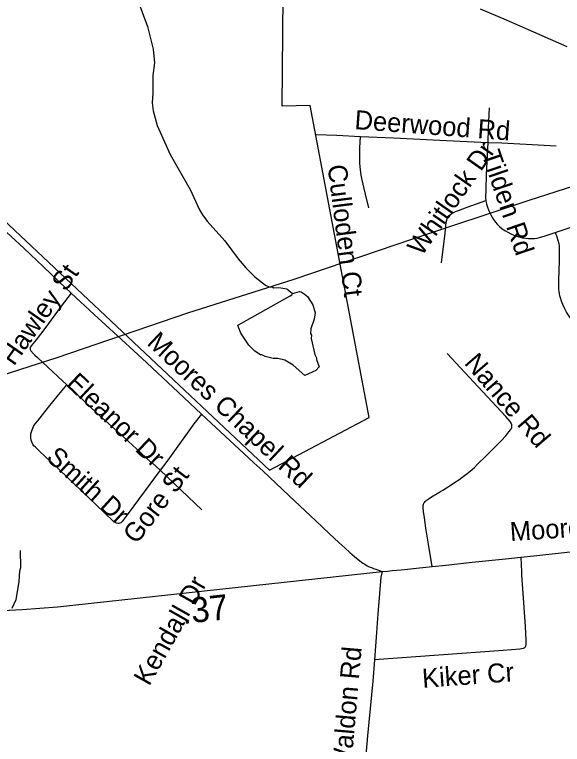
# Model space of a CAD drawing. Extents: x 1383679 to 1536984, y 460658 to 651027.
# Drawn here: x 1414164 to 1416894, y 559662 to 563300 of the extents above; entities that cross this region are included whole.
import ezdxf

# ---------------------------------------------------------------- set-up
doc = ezdxf.new("R2010")
doc.units = 0
for name, color, linetype in [('Exist Boundary Political City Limit New', 7, 'Continuous'), ('Exist Hydrographic Misc Water Feature', 7, 'Continuous'), ('Exist Railroad Mainline', 7, 'Continuous'), ('Exist Road Non-System Type 51', 7, 'Continuous'), ('Exist Road Non-System Type 51 Label', 7, 'Continuous'), ('Exist Road Secondary Mileage Hundredths English Label', 7, 'Continuous'), ('Exist Road Secondary Type 51 Attributed', 7, 'Continuous'), ('Exist Utilities Electrical Transmission Line', 7, 'Continuous'), ('Map Preparation Boundary City Limit Buffer Line', 7, 'Continuous')]:
    doc.layers.add(name, color=color, linetype=linetype)

msp = doc.modelspace()

# ---------------------------------------------------------------- linework, layer by layer
at = {"layer": 'Exist Boundary Political City Limit New'}
msp.add_lwpolyline([(1412683.1, 563833.1), (1413230.5, 562933.8), (1413716.2, 562437.9), (1413827.1, 562430.8), (1413909.8, 562409.6), (1414049.6, 562329.2), (1415434.6, 561029.4), (1415930.9, 561292.2), (1415636.5, 562846.6), (1415497.9, 562844.2), (1415503.4, 563574.4)], dxfattribs=at)
at = {"layer": 'Exist Hydrographic Misc Water Feature'}
for points in [[(1414772.8, 563385.4), (1414825.5, 563240.2), (1414855, 563127.5), (1414861.4, 563059.4), (1414852, 562995.7), (1414852, 562907.7), (1414848.9, 562859.8), (1414854, 562819.7), (1414874.3, 562747.2), (1414939, 562601.8), (1415039.1, 562427.5), (1415084.8, 562326.5), (1415100.3, 562302.1), (1415123.6, 562269.6), (1415211.3, 562171.6), (1415278.6, 562082), (1415316.9, 562037.9), (1415361.3, 561992.1), (1415414.5, 561950.9), (1415432.2, 561942.5), (1415448.2, 561942.1), (1415456.1, 561937.9), (1415480.2, 561939.3), (1415520.1, 561932.4), (1415548.8, 561909.6)], [(1415548.8, 561909.6), (1415583.7, 561918.9), (1415591.7, 561918.7), (1415607.5, 561908.4), (1415623.2, 561894), (1415650.3, 561853.4), (1415661.3, 561813.1), (1415656.6, 561781.2), (1415639.5, 561733.7), (1415639, 561709.7), (1415642.8, 561701.6), (1415642.5, 561685.6), (1415660.6, 561605.3), (1415668.3, 561589.1), (1415668.1, 561581.1), (1415681.2, 561543.4), (1415664.8, 561525.2), (1415611, 561501), (1415551.4, 561551.8), (1415510, 561576.8), (1415476.2, 561585.6), (1415452.2, 561586.1), (1415412.4, 561595.1), (1415396.5, 561603.5), (1415388.5, 561603.7), (1415360.9, 561622.3), (1415331.6, 561653), (1415291, 561711.9), (1415279.6, 561742.1), (1415276, 561751.7), (1415294.1, 561761.8), (1415537.3, 561898), (1415545.4, 561903.8), (1415548.8, 561909.6)], [(1414151.7, 560341.3), (1414170.7, 560384.8), (1414186.7, 560472.4), (1414190, 560528.3), (1414194.4, 560544.2), (1414192.2, 560628.2)]]:
    msp.add_lwpolyline(points, dxfattribs=at)
at = {"layer": 'Exist Railroad Mainline'}
msp.add_lwpolyline([(1416918.2, 563138.6), (1416751.2, 563211.6), (1416615.1, 563272.3), (1416485.1, 563327.2)], dxfattribs=at)
at = {"layer": 'Exist Road Non-System Type 51'}
for p, q in [((1414849.9, 561066), (1414889.4, 561028.6)), ((1414889.4, 561028.6), (1415097.6, 560832.2))]:
    msp.add_line(p, q, dxfattribs=at)
for points in [[(1416529, 562834.5), (1416524.8, 562732.9), (1416521.6, 562663.1)], [(1415667.5, 562702.6), (1415769, 562698.6), (1415888.3, 562692.9)], [(1415928.7, 562336.4), (1415912.3, 562405.4), (1415894.6, 562483), (1415891.1, 562500.1), (1415888.8, 562514.2), (1415887.3, 562525.3), (1415886, 562540.4), (1415884.5, 562559.9), (1415883.7, 562576.8), (1415884.2, 562594.3), (1415884.9, 562636.4), (1415888.3, 562692.9)], [(1415888.3, 562692.9), (1416051.5, 562685.1), (1416316.3, 562672.3), (1416521.6, 562663.1)], [(1416521.6, 562663.1), (1416514.1, 562502), (1416512, 562429.9), (1416511.5, 562385.5), (1416512.3, 562372.4)], [(1416521.6, 562663.1), (1416591.5, 562660), (1416803.8, 562648.8), (1416862.3, 562644.9)], [(1416291.7, 562063), (1416308.9, 562209.7), (1416315.5, 562265.1), (1416317.5, 562275.3), (1416320, 562283.1), (1416323.6, 562290.7), (1416330.3, 562298.9), (1416337.5, 562305.6), (1416348, 562312), (1416361.1, 562318.2), (1416375.7, 562324.1), (1416419.2, 562340.6), (1416512.3, 562372.4)], [(1416512.3, 562372.4), (1416512.3, 562372.3), (1416513.6, 562365.1), (1416516.3, 562354.8), (1416520.8, 562339.7), (1416525.4, 562327.2), (1416532.6, 562311.5), (1416536.9, 562302.5), (1416543.9, 562289.4), (1416551.1, 562278.1), (1416560.6, 562264.8), (1416568.3, 562255.8), (1416580.6, 562243.5), (1416593.8, 562232.6), (1416601.8, 562227.1), (1416610.2, 562221.7), (1416622.3, 562214.6), (1416636.9, 562206.8), (1416652, 562200.2), (1416666.5, 562194.8), (1416674.6, 562192.2), (1416684, 562189.7), (1416695.3, 562187.4), (1416709.7, 562184.9), (1416724.5, 562183.5), (1416743.1, 562183.5), (1416755.4, 562184), (1416767.5, 562186.1), (1416779.1, 562188.8), (1416808.7, 562197.3), (1417062.2, 562281.7)], [(1414122.7, 562215.6), (1414210.6, 562134.4), (1414305.4, 562045.1), (1414386, 561967.5), (1414445.9, 561911.6)], [(1416939.5, 561779.4), (1416924.2, 561802), (1416915.3, 561816.5), (1416906, 561833.4), (1416895.5, 561855.7), (1416889.6, 561870.9), (1416884, 561887.8), (1416881.3, 561897.3), (1416879.2, 561907.7), (1416877.5, 561918.9), (1416876.6, 561930.3), (1416876.1, 561942.2), (1416875.8, 561954), (1416875.8, 561975.9), (1416879.5, 562073), (1416880.2, 562099.4), (1416880.4, 562127.2), (1416879.8, 562136.6), (1416878.9, 562147.9), (1416877.4, 562158), (1416872.7, 562174.6), (1416867.2, 562190.7), (1416859.1, 562213.7)], [(1414445.9, 561911.6), (1414396.1, 561846.9), (1414313.8, 561735.9), (1414270.3, 561679.4), (1414245.8, 561648.5), (1414243.1, 561644.1), (1414241.1, 561640), (1414240.8, 561638.6), (1414240.8, 561634.3), (1414241.3, 561630.7), (1414242.5, 561627.3), (1414245.3, 561623.5), (1414257.6, 561608.9), (1414264.6, 561602.6), (1414277.1, 561590.7), (1414378.5, 561495.6), (1414423.3, 561454)], [(1414445.9, 561911.6), (1414559.7, 561805.4), (1414657.1, 561716.6), (1414797.2, 561586.7), (1414978.2, 561418.1), (1415094.6, 561308.9)], [(1416244.2, 560548.8), (1416226.7, 560660.8), (1416213.9, 560740.6), (1416210.2, 560766.7), (1416206.9, 560790.8), (1416202.4, 560823.2), (1416202, 560827.1), (1416200.2, 560838.9), (1416199.7, 560847.2), (1416200.2, 560853.9), (1416201.2, 560858.3), (1416203.1, 560863.9), (1416205.9, 560868.8), (1416209.8, 560873.6), (1416214.6, 560878.1), (1416219.5, 560881.8), (1416230.3, 560888.7), (1416242.2, 560896), (1416269.7, 560912.8), (1416286.4, 560922.6), (1416297.3, 560929.4), (1416316.2, 560941.1), (1416334.3, 560953.2), (1416356.3, 560967.4), (1416377.7, 560981.8), (1416393.5, 560993), (1416413.5, 561008.4), (1416433.6, 561024.5), (1416455.1, 561042.9), (1416471.6, 561059.3), (1416477.5, 561066), (1416506.4, 561092.9), (1416544.5, 561130.5), (1416588.4, 561176.1), (1416611.3, 561201), (1416627.3, 561219.7), (1416637, 561232.5), (1416639.3, 561236.4), (1416641.2, 561240.8), (1416642, 561247.1), (1416642, 561251.5), (1416641.3, 561255.9), (1416640.2, 561260.6), (1416638.6, 561263.6), (1416633.1, 561271.1), (1416611.8, 561296.1), (1416474, 561444.7), (1416320.2, 561609.9)], [(1414889.4, 561028.6), (1414729.2, 560813.6), (1414714.1, 560793.4), (1414700, 560773.8), (1414695.4, 560768.6), (1414692.3, 560766.3), (1414688, 560764.6), (1414683.4, 560763.4), (1414678.8, 560763.2), (1414671, 560764.8), (1414665, 560768), (1414660.6, 560770.8), (1414608, 560820.5), (1414350.7, 561066), (1414322.9, 561090.7), (1414280.5, 561131.1), (1414267.4, 561143.1), (1414260.2, 561150.8), (1414254, 561159), (1414250.7, 561165.3), (1414248.7, 561170.8), (1414246.4, 561179.2), (1414245, 561190.2), (1414244.6, 561199.3), (1414245.2, 561210), (1414247.3, 561219.6), (1414250.6, 561230), (1414254.3, 561239.1), (1414258.1, 561246.3), (1414263.3, 561254.6), (1414268.1, 561261.6), (1414279.2, 561275.8), (1414291, 561289.6), (1414333.1, 561342.8), (1414375, 561395.7), (1414423.3, 561454)], [(1414423.3, 561454), (1414570.4, 561317.2), (1414708.7, 561193.2), (1414816, 561093.7), (1414846.8, 561066)], [(1415094.6, 561308.9), (1415057.4, 561260.4), (1414935.7, 561091), (1414917.3, 561066), (1414889.4, 561028.6)], [(1415094.6, 561308.9), (1415143.6, 561263), (1415329.7, 561091), (1415356.5, 561066), (1415400.3, 561025.1), (1415532.7, 560900.5), (1415664.5, 560776.7), (1415733.7, 560711.7), (1415780.3, 560668.7), (1415808.8, 560641.4), (1415834.5, 560619.1), (1415857.2, 560599.5), (1415876, 560583.9), (1415899.8, 560565.9), (1415909, 560559.9), (1415920.2, 560553.1), (1415931.5, 560547.3), (1415942.3, 560543.3), (1415952.3, 560539.9), (1415963.9, 560536.6), (1415995.2, 560524.4)], [(1416686.6, 560595.6), (1416751.9, 560602.6), (1416903.1, 560619.3), (1417086.4, 560638.7), (1417135.6, 560643.6)], [(1416686.6, 560595.6), (1416689.6, 560522.1), (1416690.6, 560506.6), (1416696.8, 560415.6), (1416708.6, 560250.2), (1416711.8, 560181.7), (1416711.8, 560160.2), (1416710.7, 560152.8), (1416708.2, 560147.8), (1416704.8, 560143.8), (1416698.8, 560139.8), (1416691.8, 560137.9), (1416681.2, 560136.9), (1416598.2, 560130.8), (1415957.4, 560083.3)], [(1416244.2, 560548.8), (1416313.3, 560555.5), (1416444.6, 560570.6), (1416610.5, 560587.4), (1416686.6, 560595.6)], [(1415995.2, 560524.4), (1415988.3, 560496.2), (1415981.7, 560414.5), (1415974, 560313.3), (1415967.4, 560220.8), (1415957.4, 560083.3)], [(1415995.2, 560524.4), (1416022.1, 560525.8), (1416045.8, 560529.1), (1416091.2, 560533.2), (1416122.1, 560536.4), (1416167, 560541.3), (1416244.2, 560548.8)], [(1415957.4, 560083.3), (1415949.7, 559977.1), (1415923.4, 559705.4), (1415885.5, 559281.1), (1415884.3, 559262), (1415884.3, 559246.9), (1415884.8, 559234.7), (1415886.2, 559227.1), (1415889.5, 559219.9), (1415893.3, 559215.4), (1415898.1, 559212.5), (1415905, 559210.3), (1415914, 559209.4), (1415925.7, 559209.9), (1415947.3, 559211), (1415966.2, 559212.1), (1416474.7, 559247.9)]]:
    msp.add_lwpolyline(points, dxfattribs=at)
at = {"layer": 'Exist Road Secondary Type 51 Attributed'}
msp.add_lwpolyline([(1414036.5, 560327), (1414201.9, 560334.1), (1414377.1, 560347.4), (1415995.2, 560524.4)], dxfattribs=at)
at = {"layer": 'Exist Utilities Electrical Transmission Line'}
msp.add_lwpolyline([(1422327.4, 563303.6), (1422075, 563049.7), (1421759.3, 562722.9), (1421523.1, 562481), (1421084.2, 562668.7), (1420704.9, 562827.6), (1420528.1, 562894.6), (1420334.4, 562804), (1420138.9, 562715.3), (1419608.1, 562784.6), (1419055.1, 562856.4), (1418526.3, 562929.7), (1418100.1, 562799.2), (1417571.3, 562644.1), (1416726.4, 562372.8), (1416141.1, 562178.9), (1415555.6, 561979), (1415024.8, 561812.2), (1414374.8, 561589.4), (1413813.7, 561409.2)], dxfattribs=at)
at = {"layer": 'Map Preparation Boundary City Limit Buffer Line'}
msp.add_lwpolyline([(1412683.1, 563833.1), (1413230.5, 562933.8), (1413716.2, 562437.9), (1413827.1, 562430.8), (1413909.8, 562409.6), (1414049.6, 562329.2), (1415434.6, 561029.4), (1415930.9, 561292.2), (1415636.5, 562846.6), (1415497.9, 562844.2), (1415503.4, 563574.4)], dxfattribs=at)

# ---------------------------------------------------------------- texts
at = {"layer": 'Exist Road Non-System Type 51 Label'}
for s, rotation, p in [('Deerwood Rd', 355.7956, (1415855.8, 562729.4)), ('Whitlock Dr', 55.0985, (1416192.5, 562091.5)), ('Tilden Rd', 288.8099, (1416489.4, 562606)), ('Culloden Ct', 277.2517, (1415723.4, 562546.7)), ('Hawley St', 55.0985, (1414160.4, 561544.7)), ('Moores Chapel Rd', 316.7362, (1414818.3, 561658.6)), ('Nance Rd', 310.7113, (1416400.8, 561561.1)), ('Eleanor Dr', 316.5486, (1414416.3, 561454.3)), ('Smith Dr', 317.7268, (1414316.1, 561085.2)), ('Gore St', 52.5249, (1414771.6, 560656)), ('Moores Chapel Rd', 3.8957, (1416635.4, 560675)), ('Kendall Dr', 60.5938, (1414834.2, 559949.3)), ('Waldon Rd', 85.0069, (1415839, 559519.6)), ('Kiker Cr', 4.1457, (1416198.1, 559943.9))]:
    msp.add_text(s, height=95, rotation=rotation, dxfattribs=at).set_placement(p)
at = {"layer": 'Exist Road Secondary Mileage Hundredths English Label'}
msp.add_text('.37', height=125, rotation=6.2412, dxfattribs=at).set_placement((1415002.7, 560262.2))

doc.saveas('drawing.dxf')
